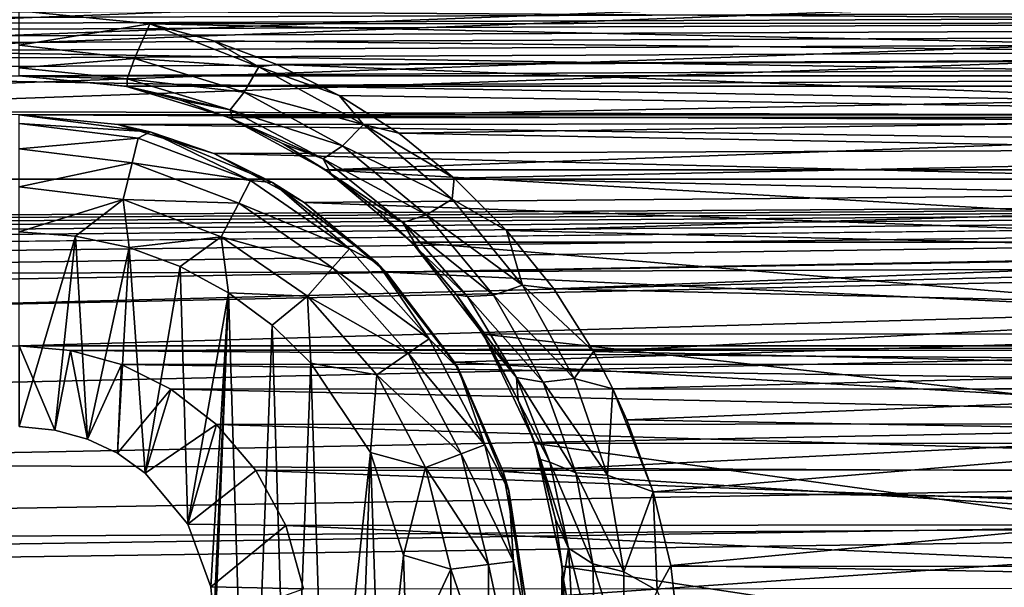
# Model space of a CAD drawing. Header units: metres. Extents: x -95 to 103, y -12 to 12.
# Tile 311 of 520: x -29.2 to -26.67, y -7.05 to -5.6. Entities that reach past the tile are written whole.
import ezdxf

# ---------------------------------------------------------------- set-up
doc = ezdxf.new("R2010")
doc.units = ezdxf.units.M
doc.layers.add('solid_P74500', color=7, linetype='CONTINUOUS')
doc.layers.add('solid_P74500_01', color=7, linetype='CONTINUOUS')

msp = doc.modelspace()

# ---------------------------------------------------------------- linework, layer by layer
at = {"layer": 'solid_P74500'}
for points in [[(92.5, -4.414677, 11.694401), (-94.018356, -3.847966, 11.892988), (-94.018356, -5.654152, 11.148119)], [(92.5, -6.166949, 10.871941), (92.5, -4.414677, 11.694401), (-94.018356, -5.654152, 11.148119)], [(-24.200001, -5.84, -7.994023), (-29.200001, -5.84, -7.994023), (-87, -4.775385, -8.672122)], [(-19.200001, -5.84, -7.994023), (-24.200001, -5.84, -7.994023), (-87, -4.775385, -8.672122)], [(-13, -4.775385, -8.672122), (-19.200001, -5.84, -7.994023), (-87, -4.775385, -8.672122)], [(-84.199997, -5.74, -9.965059), (92.5, -5.136834, -10.28863), (-92.5, -5.002689, -10.354709)], [(-11.7, -9.123637, 0.5), (-88, -5.05, 0.5), (-88, -9.123637, 0.5)], [(-11.7, -9.123637, 0.5), (-12.2, -5.05, 0.5), (-88, -5.05, 0.5)], [(-74.199997, -5.74, -9.965059), (92.5, -5.136834, -10.28863), (-79.199997, -5.74, -9.965059)], [(-69.199997, -5.74, -9.965059), (92.5, -5.136834, -10.28863), (-74.199997, -5.74, -9.965059)], [(-64.199997, -5.74, -9.965059), (92.5, -5.136834, -10.28863), (-69.199997, -5.74, -9.965059)], [(-59.200001, -5.74, -9.965059), (92.5, -5.136834, -10.28863), (-64.199997, -5.74, -9.965059)], [(-54.200001, -5.74, -9.965059), (92.5, -5.136834, -10.28863), (-59.200001, -5.74, -9.965059)], [(-49.200001, -5.74, -9.965059), (92.5, -5.136834, -10.28863), (-54.200001, -5.74, -9.965059)], [(-44.200001, -5.74, -9.965059), (92.5, -5.136834, -10.28863), (-49.200001, -5.74, -9.965059)], [(-39.200001, -5.74, -9.965059), (92.5, -5.136834, -10.28863), (-44.200001, -5.74, -9.965059)], [(-34.200001, -5.74, -9.965059), (92.5, -5.136834, -10.28863), (-39.200001, -5.74, -9.965059)], [(-29.200001, -5.74, -9.965059), (92.5, -5.136834, -10.28863), (-34.200001, -5.74, -9.965059)], [(-24.200001, -5.74, -9.965059), (92.5, -5.136834, -10.28863), (-29.200001, -5.74, -9.965059)], [(-19.663668, -5.295372, -1.8), (-19.442997, -5.406663, -1.8), (-85.675003, -7.792304, -1.8)], [(-24.196892, -5.444916, -1.8), (-19.663668, -5.295372, -1.8), (-85.675003, -7.792304, -1.8)], [(-24.663668, -5.295372, -1.8), (-24.442997, -5.406663, -1.8), (-85.675003, -7.792304, -1.8)], [(-29.196892, -5.444916, -1.8), (-24.663668, -5.295372, -1.8), (-85.675003, -7.792304, -1.8)], [(-19.189096, -5.401012, -6.820489), (-85.675003, -6.005424, -6.294348), (-14.325, -6.005326, -6.294441)], [(-24.189096, -5.401012, -6.820489), (-85.675003, -6.005424, -6.294348), (-19.189096, -5.401012, -6.820489)], [(-29.189096, -5.401012, -6.820489), (-85.675003, -6.005424, -6.294348), (-24.189096, -5.401012, -6.820489)], [(-34.189095, -5.401012, -6.820489), (-85.675003, -6.005424, -6.294348), (-29.189096, -5.401012, -6.820489)], [(-19.442997, -5.406663, -1.8), (-19.196892, -5.444916, -1.8), (-85.675003, -7.792304, -1.8)], [(-24.442997, -5.406663, -1.8), (-24.196892, -5.444916, -1.8), (-85.675003, -7.792304, -1.8)], [(-29.442997, -5.406663, -1.8), (-29.196892, -5.444916, -1.8), (-85.675003, -7.792304, -1.8)], [(-16.783161, -6, -1.8), (-85.675003, -7.792304, -1.8), (-19.196892, -5.444916, -1.8)], [(-24.514137, -5.603314, -11.173759), (-28.864496, -5.606676, -11.172071), (-29.199997, -5.573798, -11.188511)], [(-24.199997, -5.573798, -11.188511), (-24.514137, -5.603314, -11.173759), (-29.199997, -5.573798, -11.188511)], [(-28.864496, -5.606676, -11.172071), (-29.199995, -5.661478, -11.122382), (-29.199997, -5.573798, -11.188511)], [(-24.514137, -5.603314, -11.173759), (-24.816408, -5.692052, -11.128816), (-28.864496, -5.606676, -11.172071)], [(-28.903913, -5.695485, -11.101771), (-29.199995, -5.661478, -11.122382), (-28.864496, -5.606676, -11.172071)], [(-28.903913, -5.695485, -11.101771), (-28.864496, -5.606676, -11.172071), (-28.585129, -5.717411, -11.114475)], [(-24.816408, -5.692052, -11.128816), (-28.701214, -5.650166, -11.15014), (-28.864496, -5.606676, -11.172071)], [(-28.585129, -5.717411, -11.114475), (-28.864496, -5.606676, -11.172071), (-28.701214, -5.650166, -11.15014)], [(92.5, -6.166949, 10.871941), (-94.018356, -5.654152, 11.148119), (-94.018356, -7.322209, 10.130905)], [(-24.816408, -5.692052, -11.128816), (-28.539328, -5.71143, -11.118884), (-28.701214, -5.650166, -11.15014)], [(-28.585129, -5.717411, -11.114475), (-28.701214, -5.650166, -11.15014), (-28.539328, -5.71143, -11.118884)], [(-28.903913, -5.695485, -11.101771), (-29.199995, -5.71956, -11.028953), (-29.199995, -5.661478, -11.122382)], [(-28.903913, -5.695485, -11.101771), (-28.922611, -5.747606, -11.011405), (-29.199995, -5.71956, -11.028953)], [(-28.903913, -5.695485, -11.101771), (-28.623159, -5.782582, -11.054121), (-28.922611, -5.747606, -11.011405)], [(-28.903913, -5.695485, -11.101771), (-28.585129, -5.717411, -11.114475), (-28.623159, -5.782582, -11.054121)], [(-24.816408, -5.692052, -11.128816), (-25.105486, -5.840914, -11.051413), (-28.539328, -5.71143, -11.118884)], [(-28.922611, -5.747606, -11.011405), (-29.200001, -5.74, -10.920001), (-29.199995, -5.71956, -11.028953)], [(-28.623159, -5.782582, -11.054121), (-28.585129, -5.717411, -11.114475), (-28.316753, -5.865505, -11.035971)], [(-28.585129, -5.717411, -11.114475), (-28.539328, -5.71143, -11.118884), (-28.378914, -5.79032, -11.078005)], [(-28.316753, -5.865505, -11.035971), (-28.585129, -5.717411, -11.114475), (-28.378914, -5.79032, -11.078005)], [(-25.105486, -5.840914, -11.051413), (-28.378914, -5.79032, -11.078005), (-28.539328, -5.71143, -11.118884)], [(-24.200001, -5.74, -9.965059), (-29.200001, -5.74, -9.965059), (-28.926874, -5.766916, -9.949507)], [(-28.92271, -5.767735, -10.903591), (-28.926874, -5.766916, -9.949507), (-29.200001, -5.74, -9.965059)], [(-28.92271, -5.767735, -10.903591), (-29.200001, -5.74, -9.965059), (-29.200001, -5.74, -10.920001)], [(-28.922611, -5.747606, -11.011405), (-28.92271, -5.767735, -10.903591), (-29.200001, -5.74, -10.920001)], [(-24.473289, -5.766949, -9.949488), (-24.200001, -5.74, -9.965059), (-28.926874, -5.766916, -9.949507)], [(-28.922611, -5.747606, -11.011405), (-28.658926, -5.827269, -10.964929), (-28.92271, -5.767735, -10.903591)], [(-28.623159, -5.782582, -11.054121), (-28.658926, -5.827269, -10.964929), (-28.922611, -5.747606, -11.011405)], [(-24.473289, -5.766949, -9.949488), (-28.926874, -5.766916, -9.949507), (-28.66201, -5.847512, -9.902353)], [(-28.785692, -5.802709, -10.881786), (-28.66201, -5.847512, -9.902353), (-28.926874, -5.766916, -9.949507)], [(-28.785692, -5.802709, -10.881786), (-28.926874, -5.766916, -9.949507), (-28.92271, -5.767735, -10.903591)], [(-28.658926, -5.827269, -10.964929), (-28.785692, -5.802709, -10.881786), (-28.92271, -5.767735, -10.903591)], [(-24.738071, -5.847542, -9.902336), (-24.473289, -5.766949, -9.949488), (-28.66201, -5.847512, -9.902353)], [(-28.651875, -5.851762, -10.851192), (-28.66201, -5.847512, -9.902353), (-28.785692, -5.802709, -10.881786)], [(-28.658926, -5.827269, -10.964929), (-28.651875, -5.851762, -10.851192), (-28.785692, -5.802709, -10.881786)], [(-28.623159, -5.782582, -11.054121), (-28.370497, -5.919839, -10.976844), (-28.658926, -5.827269, -10.964929)], [(-28.623159, -5.782582, -11.054121), (-28.316753, -5.865505, -11.035971), (-28.370497, -5.919839, -10.976844)], [(-25.105486, -5.840914, -11.051413), (-28.226004, -5.88714, -11.026857), (-28.378914, -5.79032, -11.078005)], [(-28.316753, -5.865505, -11.035971), (-28.378914, -5.79032, -11.078005), (-28.226004, -5.88714, -11.026857)], [(-28.658926, -5.827269, -10.964929), (-28.420393, -5.953114, -10.889465), (-28.651875, -5.851762, -10.851192)], [(-28.370497, -5.919839, -10.976844), (-28.420393, -5.953114, -10.889465), (-28.658926, -5.827269, -10.964929)], [(-24.435095, -5.861434, -7.978317), (-28.947199, -5.864826, -7.975827), (-29.200001, -5.84, -7.994023)], [(-29.200001, -5.84, -11.5), (-29.200001, -5.84, -7.994023), (-28.947199, -5.864826, -7.975827)], [(-24.200001, -5.84, -7.994023), (-24.435095, -5.861434, -7.978317), (-29.200001, -5.84, -7.994023)], [(-29.200001, -5.84, -11.5), (-28.947199, -5.864826, -7.975827), (-28.863535, -5.884296, -11.5)], [(-29.200001, -5.84, -11.5), (-28.863535, -5.884296, -11.5), (-29.200001, -5.862746, -11.614588)], [(-24.738071, -5.847542, -9.902336), (-28.66201, -5.847512, -9.902353), (-28.414034, -5.981413, -9.822051)], [(-28.522755, -5.914709, -10.811796), (-28.414034, -5.981413, -9.822051), (-28.66201, -5.847512, -9.902353)], [(-28.522755, -5.914709, -10.811796), (-28.66201, -5.847512, -9.902353), (-28.651875, -5.851762, -10.851192)], [(-28.420393, -5.953114, -10.889465), (-28.522755, -5.914709, -10.811796), (-28.651875, -5.851762, -10.851192)], [(-24.985565, -5.981127, -9.822226), (-24.738071, -5.847542, -9.902336), (-28.414034, -5.981413, -9.822051)], [(-25.105486, -5.840914, -11.051413), (-25.243637, -5.943061, -10.996819), (-28.226004, -5.88714, -11.026857)], [(-29.200001, -5.862746, -11.614588), (-28.894333, -5.899861, -11.614588), (-29.200001, -5.927784, -11.712049)], [(-28.863535, -5.884296, -11.5), (-28.894333, -5.899861, -11.614588), (-29.200001, -5.862746, -11.614588)], [(-24.435095, -5.861434, -7.978317), (-24.664701, -5.925894, -7.930546), (-28.947199, -5.864826, -7.975827)], [(-24.664701, -5.925894, -7.930546), (-28.701002, -5.939587, -7.92031), (-28.947199, -5.864826, -7.975827)], [(-28.863535, -5.884296, -11.5), (-28.947199, -5.864826, -7.975827), (-28.701002, -5.939587, -7.92031)], [(-28.370497, -5.919839, -10.976844), (-28.316753, -5.865505, -11.035971), (-28.089592, -6.056173, -10.930421)], [(-28.316753, -5.865505, -11.035971), (-28.226004, -5.88714, -11.026857), (-28.084297, -6.002651, -10.964405)], [(-28.089592, -6.056173, -10.930421), (-28.316753, -5.865505, -11.035971), (-28.084297, -6.002651, -10.964405)], [(-28.894333, -5.899861, -11.614588), (-28.909899, -5.963009, -11.712049), (-29.200001, -5.927784, -11.712049)], [(-28.894333, -5.899861, -11.614588), (-28.60643, -6.009048, -11.614588), (-28.909899, -5.963009, -11.712049)], [(-28.863535, -5.884296, -11.5), (-28.60643, -6.009048, -11.614588), (-28.894333, -5.899861, -11.614588)], [(-28.863535, -5.884296, -11.5), (-28.701002, -5.939587, -7.92031), (-28.549999, -6.014167, -11.5)], [(-28.863535, -5.884296, -11.5), (-28.549999, -6.014167, -11.5), (-28.60643, -6.009048, -11.614588)], [(-25.243637, -5.943061, -10.996819), (-28.084297, -6.002651, -10.964405), (-28.226004, -5.88714, -11.026857)], [(-29.200001, -5.927784, -11.712049), (-28.909899, -5.963009, -11.712049), (-29.200001, -6.025195, -11.777164)], [(-24.664701, -5.925894, -7.930546), (-24.883406, -6.034126, -7.848543), (-28.701002, -5.939587, -7.92031)], [(-28.399359, -5.991534, -10.762543), (-28.414034, -5.981413, -9.822051), (-28.522755, -5.914709, -10.811796)], [(-28.420393, -5.953114, -10.889465), (-28.399359, -5.991534, -10.762543), (-28.522755, -5.914709, -10.811796)], [(-28.370497, -5.919839, -10.976844), (-28.155634, -6.096903, -10.872837), (-28.420393, -5.953114, -10.889465)], [(-28.370497, -5.919839, -10.976844), (-28.089592, -6.056173, -10.930421), (-28.155634, -6.096903, -10.872837)], [(-24.883406, -6.034126, -7.848543), (-28.46858, -6.065158, -7.824567), (-28.701002, -5.939587, -7.92031)], [(-28.549999, -6.014167, -11.5), (-28.701002, -5.939587, -7.92031), (-28.46858, -6.065158, -7.824567)], [(-28.420393, -5.953114, -10.889465), (-28.21582, -6.116067, -10.787738), (-28.399359, -5.991534, -10.762543)], [(-28.155634, -6.096903, -10.872837), (-28.21582, -6.116067, -10.787738), (-28.420393, -5.953114, -10.889465)], [(-25.243637, -5.943061, -10.996819), (-25.378168, -6.062914, -10.931197), (-28.084297, -6.002651, -10.964405)], [(-28.909899, -5.963009, -11.712049), (-28.93321, -6.057589, -11.777164), (-29.200001, -6.025195, -11.777164)], [(-28.909899, -5.963009, -11.712049), (-28.636656, -6.066637, -11.712049), (-28.93321, -6.057589, -11.777164)], [(-28.60643, -6.009048, -11.614588), (-28.636656, -6.066637, -11.712049), (-28.909899, -5.963009, -11.712049)], [(-25.206562, -6.16685, -9.706697), (-24.985565, -5.981127, -9.822226), (-28.414034, -5.981413, -9.822051)], [(-25.206562, -6.16685, -9.706697), (-28.414034, -5.981413, -9.822051), (-28.193022, -6.167262, -9.706435)], [(-28.283047, -6.082078, -10.702792), (-28.193022, -6.167262, -9.706435), (-28.414034, -5.981413, -9.822051)], [(-28.283047, -6.082078, -10.702792), (-28.414034, -5.981413, -9.822051), (-28.399359, -5.991534, -10.762543)], [(-16.74332, -6.246104, -1.8), (-85.675003, -7.792304, -1.8), (-16.783161, -6, -1.8)], [(-85.675003, -6.005424, -6.294348), (-84.199997, -6.432491, -5.857735), (-14.325, -6.005326, -6.294441)], [(-79.199997, -6.432491, -5.857735), (-14.325, -6.005326, -6.294441), (-84.199997, -6.432491, -5.857735)], [(-79.199997, -6.432491, -5.857735), (-74.199997, -6.432491, -5.857735), (-14.325, -6.005326, -6.294441)], [(-74.199997, -6.432491, -5.857735), (-69.199997, -6.432491, -5.857735), (-14.325, -6.005326, -6.294441)], [(-69.199997, -6.432491, -5.857735), (-64.199997, -6.432491, -5.857735), (-14.325, -6.005326, -6.294441)], [(-64.199997, -6.432491, -5.857735), (-59.200001, -6.432491, -5.857735), (-14.325, -6.005326, -6.294441)], [(-59.200001, -6.432491, -5.857735), (-54.200001, -6.432491, -5.857735), (-14.325, -6.005326, -6.294441)], [(-54.200001, -6.432491, -5.857735), (-49.200001, -6.432491, -5.857735), (-14.325, -6.005326, -6.294441)], [(-49.200001, -6.432491, -5.857735), (-44.200001, -6.432491, -5.857735), (-14.325, -6.005326, -6.294441)], [(-44.200001, -6.432491, -5.857735), (-39.200001, -6.432491, -5.857735), (-14.325, -6.005326, -6.294441)], [(-39.200001, -6.432491, -5.857735), (-34.200001, -6.432491, -5.857735), (-14.325, -6.005326, -6.294441)], [(-34.200001, -6.432491, -5.857735), (-29.200001, -6.432491, -5.857735), (-14.325, -6.005326, -6.294441)], [(-29.200001, -6.432491, -5.857735), (-24.200001, -6.432491, -5.857735), (-14.325, -6.005326, -6.294441)], [(-28.21582, -6.116067, -10.787738), (-28.283047, -6.082078, -10.702792), (-28.399359, -5.991534, -10.762543)], [(-28.089592, -6.056173, -10.930421), (-28.084297, -6.002651, -10.964405), (-27.950081, -6.137189, -10.889669)], [(-25.378168, -6.062914, -10.931197), (-27.950081, -6.137189, -10.889669), (-28.084297, -6.002651, -10.964405)], [(-29.200001, -6.025195, -11.777164), (-28.93321, -6.057589, -11.777164), (-29.200001, -6.14, -11.8)], [(-28.60643, -6.009048, -11.614588), (-28.353024, -6.183962, -11.614588), (-28.636656, -6.066637, -11.712049)], [(-28.549999, -6.014167, -11.5), (-28.353024, -6.183962, -11.614588), (-28.60643, -6.009048, -11.614588)], [(-28.549999, -6.014167, -11.5), (-28.46858, -6.065158, -7.824567), (-28.280762, -6.220761, -11.5)], [(-28.549999, -6.014167, -11.5), (-28.280762, -6.220761, -11.5), (-28.353024, -6.183962, -11.614588)], [(-24.883406, -6.034126, -7.848543), (-25.08445, -6.187242, -7.728405), (-28.46858, -6.065158, -7.824567)], [(-28.93321, -6.057589, -11.777164), (-29.054956, -6.15136, -11.8), (-29.200001, -6.14, -11.8)], [(-28.93321, -6.057589, -11.777164), (-28.917509, -6.180984, -11.8), (-29.054956, -6.15136, -11.8)], [(-28.93321, -6.057589, -11.777164), (-28.681925, -6.152889, -11.777164), (-28.917509, -6.180984, -11.8)], [(-28.636656, -6.066637, -11.712049), (-28.681925, -6.152889, -11.777164), (-28.93321, -6.057589, -11.777164)], [(-28.155634, -6.096903, -10.872837), (-28.089592, -6.056173, -10.930421), (-27.90896, -6.277187, -10.801559)], [(-27.90896, -6.277187, -10.801559), (-28.089592, -6.056173, -10.930421), (-27.950081, -6.137189, -10.889669)], [(-28.636656, -6.066637, -11.712049), (-28.396152, -6.232644, -11.712049), (-28.681925, -6.152889, -11.777164)], [(-28.353024, -6.183962, -11.614588), (-28.396152, -6.232644, -11.712049), (-28.636656, -6.066637, -11.712049)], [(-25.08445, -6.187242, -7.728405), (-28.258484, -6.243501, -7.683014), (-28.46858, -6.065158, -7.824567)], [(-28.280762, -6.220761, -11.5), (-28.46858, -6.065158, -7.824567), (-28.258484, -6.243501, -7.683014)], [(-28.175785, -6.185545, -10.633195), (-28.193022, -6.167262, -9.706435), (-28.283047, -6.082078, -10.702792)], [(-28.21582, -6.116067, -10.787738), (-28.175785, -6.185545, -10.633195), (-28.283047, -6.082078, -10.702792)], [(-25.378168, -6.062914, -10.931197), (-25.500767, -6.195693, -10.85649), (-27.950081, -6.137189, -10.889669)], [(-28.155634, -6.096903, -10.872837), (-27.983566, -6.302666, -10.745689), (-28.21582, -6.116067, -10.787738)], [(-28.155634, -6.096903, -10.872837), (-27.90896, -6.277187, -10.801559), (-27.983566, -6.302666, -10.745689)], [(-28.21582, -6.116067, -10.787738), (-28.049911, -6.306338, -10.663122), (-28.175785, -6.185545, -10.633195)], [(-27.983566, -6.302666, -10.745689), (-28.049911, -6.306338, -10.663122), (-28.21582, -6.116067, -10.787738)], [(-29.200001, -6.14, -11.8), (-29.054956, -6.15136, -11.8), (-29.200001, -6.64, -11.8)], [(-29.054956, -6.15136, -11.8), (-29.108688, -6.649474, -11.8), (-29.200001, -6.64, -11.8)], [(-29.054956, -6.15136, -11.8), (-29.024685, -6.672145, -11.8), (-29.108688, -6.649474, -11.8)], [(-29.054956, -6.15136, -11.8), (-28.917509, -6.180984, -11.8), (-29.024685, -6.672145, -11.8)], [(-28.681925, -6.152889, -11.777164), (-28.787128, -6.229263, -11.8), (-28.917509, -6.180984, -11.8)], [(-28.681925, -6.152889, -11.777164), (-28.663015, -6.296785, -11.8), (-28.787128, -6.229263, -11.8)], [(-28.681925, -6.152889, -11.777164), (-28.460747, -6.305556, -11.777164), (-28.663015, -6.296785, -11.8)], [(-28.396152, -6.232644, -11.712049), (-28.460747, -6.305556, -11.777164), (-28.681925, -6.152889, -11.777164)], [(-25.500767, -6.195693, -10.85649), (-27.829069, -6.286698, -10.804047), (-27.950081, -6.137189, -10.889669)], [(-27.90896, -6.277187, -10.801559), (-27.950081, -6.137189, -10.889669), (-27.829069, -6.286698, -10.804047)], [(92.5, -7.774915, 9.787399), (92.5, -6.166949, 10.871941), (-94.018356, -7.322209, 10.130905)], [(-28.917509, -6.180984, -11.8), (-28.947666, -6.70834, -11.8), (-29.024685, -6.672145, -11.8)], [(-28.917509, -6.180984, -11.8), (-28.876675, -6.759008, -11.8), (-28.947666, -6.70834, -11.8)], [(-28.917509, -6.180984, -11.8), (-28.787128, -6.229263, -11.8), (-28.876675, -6.759008, -11.8)], [(-28.353024, -6.183962, -11.614588), (-28.14884, -6.414437, -11.614588), (-28.396152, -6.232644, -11.712049)], [(-28.280762, -6.220761, -11.5), (-28.14884, -6.414437, -11.614588), (-28.353024, -6.183962, -11.614588)], [(-25.389727, -6.402062, -9.553198), (-25.206562, -6.16685, -9.706697), (-28.193022, -6.167262, -9.706435)], [(-25.389727, -6.402062, -9.553198), (-28.193022, -6.167262, -9.706435), (-28.009584, -6.403174, -9.552453)], [(-28.078697, -6.301739, -10.552737), (-28.009584, -6.403174, -9.552453), (-28.193022, -6.167262, -9.706435)], [(-28.078697, -6.301739, -10.552737), (-28.193022, -6.167262, -9.706435), (-28.175785, -6.185545, -10.633195)], [(-28.049911, -6.306338, -10.663122), (-28.078697, -6.301739, -10.552737), (-28.175785, -6.185545, -10.633195)], [(-25.08445, -6.187242, -7.728405), (-25.259089, -6.386121, -7.564914), (-28.258484, -6.243501, -7.683014)], [(-25.500767, -6.195693, -10.85649), (-25.606441, -6.338104, -10.773971), (-27.829069, -6.286698, -10.804047)], [(-28.787128, -6.229263, -11.8), (-28.767344, -6.88986, -11.8), (-28.876675, -6.759008, -11.8)], [(-28.787128, -6.229263, -11.8), (-28.663015, -6.296785, -11.8), (-28.767344, -6.88986, -11.8)], [(-28.396152, -6.232644, -11.712049), (-28.202366, -6.451383, -11.712049), (-28.460747, -6.305556, -11.777164)], [(-28.14884, -6.414437, -11.614588), (-28.202366, -6.451383, -11.712049), (-28.396152, -6.232644, -11.712049)], [(-28.280762, -6.220761, -11.5), (-28.258484, -6.243501, -7.683014), (-28.083481, -6.474352, -7.489511)], [(-28.280762, -6.220761, -11.5), (-28.083481, -6.474352, -7.489511), (-28.074167, -6.49, -11.5)], [(-28.280762, -6.220761, -11.5), (-28.074167, -6.49, -11.5), (-28.14884, -6.414437, -11.614588)], [(-16.74332, -6.246104, -1.8), (-16.630293, -6.464035, -1.8), (-85.675003, -7.792304, -1.8)], [(-25.259089, -6.386121, -7.564914), (-28.083481, -6.474352, -7.489511), (-28.258484, -6.243501, -7.683014)], [(-27.983566, -6.302666, -10.745689), (-27.90896, -6.277187, -10.801559), (-27.776703, -6.516346, -10.65348)], [(-27.90896, -6.277187, -10.801559), (-27.829069, -6.286698, -10.804047), (-27.727142, -6.447677, -10.708756)], [(-27.776703, -6.516346, -10.65348), (-27.90896, -6.277187, -10.801559), (-27.727142, -6.447677, -10.708756)], [(-28.663015, -6.296785, -11.8), (-28.708231, -7.050595, -11.8), (-28.767344, -6.88986, -11.8)], [(-28.663015, -6.296785, -11.8), (-28.731501, -8.022584, -11.8), (-28.70072, -7.137952, -11.8)], [(-28.663015, -6.296785, -11.8), (-28.611973, -7.948541, -11.8), (-28.731501, -8.022584, -11.8)], [(-28.663015, -6.296785, -11.8), (-28.70072, -7.137952, -11.8), (-28.708231, -7.050595, -11.8)], [(-28.663015, -6.296785, -11.8), (-28.550756, -6.379436, -11.8), (-28.611973, -7.948541, -11.8)], [(-28.460747, -6.305556, -11.777164), (-28.550756, -6.379436, -11.8), (-28.663015, -6.296785, -11.8)], [(-28.460747, -6.305556, -11.777164), (-28.451893, -6.47681, -11.8), (-28.550756, -6.379436, -11.8)], [(-28.460747, -6.305556, -11.777164), (-28.282534, -6.506719, -11.777164), (-28.451893, -6.47681, -11.8)], [(-28.202366, -6.451383, -11.712049), (-28.282534, -6.506719, -11.777164), (-28.460747, -6.305556, -11.777164)], [(-27.992939, -6.430773, -10.459958), (-28.009584, -6.403174, -9.552453), (-28.078697, -6.301739, -10.552737)], [(-27.924631, -6.514085, -10.519335), (-27.992939, -6.430773, -10.459958), (-28.078697, -6.301739, -10.552737)], [(-28.049911, -6.306338, -10.663122), (-27.924631, -6.514085, -10.519335), (-28.078697, -6.301739, -10.552737)], [(-27.983566, -6.302666, -10.745689), (-27.856155, -6.526017, -10.599341), (-28.049911, -6.306338, -10.663122)], [(-27.856155, -6.526017, -10.599341), (-27.924631, -6.514085, -10.519335), (-28.049911, -6.306338, -10.663122)], [(-27.983566, -6.302666, -10.745689), (-27.776703, -6.516346, -10.65348), (-27.856155, -6.526017, -10.599341)], [(-25.606441, -6.338104, -10.773971), (-27.727142, -6.447677, -10.708756), (-27.829069, -6.286698, -10.804047)], [(-25.606441, -6.338104, -10.773971), (-25.698641, -6.49157, -10.682205), (-27.727142, -6.447677, -10.708756)], [(-28.550756, -6.379436, -11.8), (-28.505365, -7.859296, -11.8), (-28.611973, -7.948541, -11.8)], [(-28.550756, -6.379436, -11.8), (-28.451893, -6.47681, -11.8), (-28.505365, -7.859296, -11.8)], [(-25.259089, -6.386121, -7.564914), (-25.395369, -6.629025, -7.352972), (-28.083481, -6.474352, -7.489511)], [(-25.522873, -6.682053, -9.359496), (-25.389727, -6.402062, -9.553198), (-28.009584, -6.403174, -9.552453)], [(-25.522873, -6.682053, -9.359496), (-28.009584, -6.403174, -9.552453), (-27.876772, -6.683096, -9.358751)], [(-27.919943, -6.57303, -10.353322), (-27.876772, -6.683096, -9.358751), (-28.009584, -6.403174, -9.552453)], [(-27.919943, -6.57303, -10.353322), (-28.009584, -6.403174, -9.552453), (-27.992939, -6.430773, -10.459958)], [(-29.200001, -6.432491, -5.857735), (-29.068571, -6.444363, -5.844672), (-24.200001, -6.432491, -5.857735)], [(-29.108688, -6.649474, -11.8), (-29.068571, -6.444363, -5.844672), (-29.200001, -6.432491, -5.857735)], [(-29.200001, -6.64, -11.8), (-29.108688, -6.649474, -11.8), (-29.200001, -6.432491, -5.857735)], [(-29.068571, -6.444363, -5.844672), (-24.329937, -6.444089, -5.844973), (-24.200001, -6.432491, -5.857735)], [(-28.14884, -6.414437, -11.614588), (-28.005747, -6.687079, -11.614588), (-28.202366, -6.451383, -11.712049)], [(-28.074167, -6.49, -11.5), (-28.005747, -6.687079, -11.614588), (-28.14884, -6.414437, -11.614588)], [(-27.924631, -6.514085, -10.519335), (-27.919943, -6.57303, -10.353322), (-27.992939, -6.430773, -10.459958)], [(-29.108688, -6.649474, -11.8), (-29.024685, -6.672145, -11.8), (-29.068571, -6.444363, -5.844672)], [(-29.068571, -6.444363, -5.844672), (-24.459299, -6.47981, -5.805347), (-24.329937, -6.444089, -5.844973)], [(-29.068571, -6.444363, -5.844672), (-28.937803, -6.480899, -5.804132), (-24.459299, -6.47981, -5.805347)], [(-29.024685, -6.672145, -11.8), (-28.937803, -6.480899, -5.804132), (-29.068571, -6.444363, -5.844672)], [(-28.202366, -6.451383, -11.712049), (-28.066559, -6.710143, -11.712049), (-28.282534, -6.506719, -11.777164)], [(-28.005747, -6.687079, -11.614588), (-28.066559, -6.710143, -11.712049), (-28.202366, -6.451383, -11.712049)], [(-27.776703, -6.516346, -10.65348), (-27.727142, -6.447677, -10.708756), (-27.677683, -6.543035, -10.650761)], [(-25.698641, -6.49157, -10.682205), (-27.677683, -6.543035, -10.650761), (-27.727142, -6.447677, -10.708756)], [(-16.630293, -6.464035, -1.8), (-16.456795, -6.635807, -1.8), (-85.675003, -7.792304, -1.8)], [(-29.024685, -6.672145, -11.8), (-28.947666, -6.70834, -11.8), (-28.937803, -6.480899, -5.804132)], [(-28.947666, -6.70834, -11.8), (-28.811049, -6.543865, -5.733047), (-28.937803, -6.480899, -5.804132)], [(-28.937803, -6.480899, -5.804132), (-24.585861, -6.541955, -5.735227), (-24.459299, -6.47981, -5.805347)], [(-28.937803, -6.480899, -5.804132), (-28.811049, -6.543865, -5.733047), (-24.585861, -6.541955, -5.735227)], [(-28.451893, -6.47681, -11.8), (-28.411119, -7.75403, -11.8), (-28.505365, -7.859296, -11.8)], [(-28.451893, -6.47681, -11.8), (-28.298901, -6.706655, -11.8), (-28.411119, -7.75403, -11.8)], [(-28.282534, -6.506719, -11.777164), (-28.298901, -6.706655, -11.8), (-28.451893, -6.47681, -11.8)], [(-25.395369, -6.629025, -7.352972), (-27.958427, -6.754923, -7.237473), (-28.083481, -6.474352, -7.489511)], [(-28.074167, -6.49, -11.5), (-28.083481, -6.474352, -7.489511), (-27.958427, -6.754923, -7.237473)], [(-28.282534, -6.506719, -11.777164), (-28.157639, -6.744685, -11.777164), (-28.298901, -6.706655, -11.8)], [(-28.066559, -6.710143, -11.712049), (-28.157639, -6.744685, -11.777164), (-28.282534, -6.506719, -11.777164)], [(-28.074167, -6.49, -11.5), (-27.958427, -6.754923, -7.237473), (-27.944296, -6.803535, -11.5)], [(-28.074167, -6.49, -11.5), (-27.944296, -6.803535, -11.5), (-28.005747, -6.687079, -11.614588)], [(-25.698641, -6.49157, -10.682205), (-25.725428, -6.544155, -10.650072), (-27.677683, -6.543035, -10.650761)], [(-27.924631, -6.514085, -10.519335), (-27.839176, -6.7314, -10.35996), (-27.919943, -6.57303, -10.353322)], [(-27.772133, -6.758152, -10.437559), (-27.839176, -6.7314, -10.35996), (-27.924631, -6.514085, -10.519335)], [(-27.856155, -6.526017, -10.599341), (-27.772133, -6.758152, -10.437559), (-27.924631, -6.514085, -10.519335)], [(-27.856155, -6.526017, -10.599341), (-27.776703, -6.516346, -10.65348), (-27.691231, -6.76405, -10.490068)], [(-27.856155, -6.526017, -10.599341), (-27.691231, -6.76405, -10.490068), (-27.772133, -6.758152, -10.437559)], [(-27.691231, -6.76405, -10.490068), (-27.776703, -6.516346, -10.65348), (-27.677683, -6.543035, -10.650761)], [(-28.947666, -6.70834, -11.8), (-28.876675, -6.759008, -11.8), (-28.811049, -6.543865, -5.733047)], [(-28.876675, -6.759008, -11.8), (-28.69346, -6.634699, -5.627678), (-28.811049, -6.543865, -5.733047)], [(-28.811049, -6.543865, -5.733047), (-24.70384, -6.632159, -5.630672), (-24.585861, -6.541955, -5.735227)], [(-28.811049, -6.543865, -5.733047), (-28.69346, -6.634699, -5.627678), (-24.70384, -6.632159, -5.630672)], [(-27.691231, -6.76405, -10.490068), (-27.677683, -6.543035, -10.650761), (-27.573818, -6.807538, -10.483674)], [(-25.725428, -6.544155, -10.650072), (-27.641397, -6.622833, -10.601325), (-27.677683, -6.543035, -10.650761)], [(-27.573818, -6.807538, -10.483674), (-27.677683, -6.543035, -10.650761), (-27.641397, -6.622833, -10.601325)], [(-25.725428, -6.544155, -10.650072), (-25.774664, -6.656097, -10.580471), (-27.641397, -6.622833, -10.601325)], [(-27.863239, -6.723983, -10.236823), (-27.876772, -6.683096, -9.358751), (-27.919943, -6.57303, -10.353322)], [(-27.839176, -6.7314, -10.35996), (-27.863239, -6.723983, -10.236823), (-27.919943, -6.57303, -10.353322)], [(-16.456795, -6.635807, -1.8), (-16.239395, -6.74545, -1.8), (-85.675003, -7.792304, -1.8)], [(-28.876675, -6.759008, -11.8), (-28.767344, -6.88986, -11.8), (-28.69346, -6.634699, -5.627678)], [(-28.767344, -6.88986, -11.8), (-28.592699, -6.752329, -5.485987), (-28.69346, -6.634699, -5.627678)], [(-28.69346, -6.634699, -5.627678), (-24.805378, -6.74956, -5.489393), (-24.70384, -6.632159, -5.630672)], [(-28.69346, -6.634699, -5.627678), (-28.592699, -6.752329, -5.485987), (-24.805378, -6.74956, -5.489393)], [(-25.395369, -6.629025, -7.352972), (-25.479868, -6.912105, -7.087511), (-27.958427, -6.754923, -7.237473)], [(-25.774664, -6.656097, -10.580471), (-27.573818, -6.807538, -10.483674), (-27.641397, -6.622833, -10.601325)], [(-25.774664, -6.656097, -10.580471), (-25.832493, -6.833746, -10.466609), (-27.573818, -6.807538, -10.483674)], [(-28.005747, -6.687079, -11.614588), (-27.932058, -6.986044, -11.614588), (-28.066559, -6.710143, -11.712049)], [(-27.944296, -6.803535, -11.5), (-27.932058, -6.986044, -11.614588), (-28.005747, -6.687079, -11.614588)], [(-25.592617, -6.99762, -9.125969), (-25.522873, -6.682053, -9.359496), (-27.876772, -6.683096, -9.358751)], [(-25.592617, -6.99762, -9.125969), (-27.876772, -6.683096, -9.358751), (-27.807261, -6.998838, -9.125035)], [(-27.824823, -6.877528, -10.115145), (-27.807261, -6.998838, -9.125035), (-27.876772, -6.683096, -9.358751)], [(-27.824823, -6.877528, -10.115145), (-27.876772, -6.683096, -9.358751), (-27.863239, -6.723983, -10.236823)], [(-28.298901, -6.706655, -11.8), (-28.33312, -7.638491, -11.8), (-28.411119, -7.75403, -11.8)], [(-28.298901, -6.706655, -11.8), (-28.272678, -7.51358, -11.8), (-28.33312, -7.638491, -11.8)], [(-28.298901, -6.706655, -11.8), (-28.214642, -6.969674, -11.8), (-28.272678, -7.51358, -11.8)], [(-28.157639, -6.744685, -11.777164), (-28.214642, -6.969674, -11.8), (-28.298901, -6.706655, -11.8)], [(-28.066559, -6.710143, -11.712049), (-27.996624, -6.993884, -11.712049), (-28.157639, -6.744685, -11.777164)], [(-27.932058, -6.986044, -11.614588), (-27.996624, -6.993884, -11.712049), (-28.066559, -6.710143, -11.712049)], [(-27.791502, -6.951386, -10.188494), (-27.824823, -6.877528, -10.115145), (-27.863239, -6.723983, -10.236823)], [(-27.839176, -6.7314, -10.35996), (-27.791502, -6.951386, -10.188494), (-27.863239, -6.723983, -10.236823)], [(-27.728838, -6.991468, -10.263994), (-27.791502, -6.951386, -10.188494), (-27.839176, -6.7314, -10.35996)], [(-27.772133, -6.758152, -10.437559), (-27.728838, -6.991468, -10.263994), (-27.839176, -6.7314, -10.35996)], [(-16.239395, -6.74545, -1.8), (-15.996938, -6.783135, -1.8), (-85.675003, -7.792304, -1.8)], [(-28.767344, -6.88986, -11.8), (-28.516211, -6.893729, -5.307212), (-28.592699, -6.752329, -5.485987)], [(-28.592699, -6.752329, -5.485987), (-24.88271, -6.891102, -5.310623), (-24.805378, -6.74956, -5.489393)], [(-28.592699, -6.752329, -5.485987), (-28.516211, -6.893729, -5.307212), (-24.88271, -6.891102, -5.310623)], [(-28.157639, -6.744685, -11.777164), (-28.093323, -7.005625, -11.777164), (-28.214642, -6.969674, -11.8)], [(-27.996624, -6.993884, -11.712049), (-28.093323, -7.005625, -11.777164), (-28.157639, -6.744685, -11.777164)], [(-25.479868, -6.912105, -7.087511), (-27.901663, -7.079847, -6.919954), (-27.958427, -6.754923, -7.237473)], [(-27.944296, -6.803535, -11.5), (-27.958427, -6.754923, -7.237473), (-27.901663, -7.079847, -6.919954)], [(-27.772133, -6.758152, -10.437559), (-27.691231, -6.76405, -10.490068), (-27.649437, -7.01205, -10.315083)], [(-27.772133, -6.758152, -10.437559), (-27.649437, -7.01205, -10.315083), (-27.728838, -6.991468, -10.263994)], [(-27.649437, -7.01205, -10.315083), (-27.691231, -6.76405, -10.490068), (-27.573818, -6.807538, -10.483674)], [(-15.996938, -6.783135, -1.8), (-14.325, -7.792304, -1.8), (-85.675003, -7.792304, -1.8)], [(-27.944296, -6.803535, -11.5), (-27.901663, -7.079847, -6.919954), (-27.9, -7.14, -11.5)], [(-27.944296, -6.803535, -11.5), (-27.9, -7.14, -11.5), (-27.932058, -6.986044, -11.614588)], [(-27.649437, -7.01205, -10.315083), (-27.573818, -6.807538, -10.483674), (-27.563505, -7.059977, -10.311169)], [(-25.832493, -6.833746, -10.466609), (-27.528345, -6.995755, -10.359026), (-27.573818, -6.807538, -10.483674)], [(-27.563505, -7.059977, -10.311169), (-27.573818, -6.807538, -10.483674), (-27.528345, -6.995755, -10.359026)], [(-25.832493, -6.833746, -10.466609), (-25.873526, -7.026005, -10.338532), (-27.528345, -6.995755, -10.359026)], [(-28.767344, -6.88986, -11.8), (-28.708231, -7.050595, -11.8), (-28.516211, -6.893729, -5.307212)], [(-28.516211, -6.893729, -5.307212), (-24.92926, -7.053593, -5.092822), (-24.88271, -6.891102, -5.310623)], [(-27.804144, -7.032359, -9.98555), (-27.807261, -6.998838, -9.125035), (-27.824823, -6.877528, -10.115145)], [(-27.791502, -6.951386, -10.188494), (-27.804144, -7.032359, -9.98555), (-27.824823, -6.877528, -10.115145)], [(-28.708231, -7.050595, -11.8), (-28.470367, -7.055848, -5.089697), (-28.516211, -6.893729, -5.307212)], [(-28.516211, -6.893729, -5.307212), (-28.470367, -7.055848, -5.089697), (-24.92926, -7.053593, -5.092822)], [(-25.479868, -6.912105, -7.087511), (-25.497097, -7.226824, -6.766446), (-27.901663, -7.079847, -6.919954)], [(-27.791502, -6.951386, -10.188494), (-27.779131, -7.169089, -10.008069), (-27.804144, -7.032359, -9.98555)], [(-27.723185, -7.220601, -10.081889), (-27.779131, -7.169089, -10.008069), (-27.791502, -6.951386, -10.188494)], [(-27.728838, -6.991468, -10.263994), (-27.723185, -7.220601, -10.081889), (-27.791502, -6.951386, -10.188494)], [(-28.214642, -6.969674, -11.8), (-28.205721, -7.245715, -11.8), (-28.272678, -7.51358, -11.8)], [(-28.093323, -7.005625, -11.777164), (-28.205721, -7.245715, -11.8), (-28.214642, -6.969674, -11.8)], [(-27.932058, -6.986044, -11.614588), (-27.932058, -7.293956, -11.614588), (-27.996624, -6.993884, -11.712049)], [(-27.9, -7.14, -11.5), (-27.932058, -7.293956, -11.614588), (-27.932058, -6.986044, -11.614588)], [(-27.728838, -6.991468, -10.263994), (-27.649437, -7.01205, -10.315083), (-27.647764, -7.254578, -10.131841)], [(-27.728838, -6.991468, -10.263994), (-27.647764, -7.254578, -10.131841), (-27.723185, -7.220601, -10.081889)], [(-28.093323, -7.005625, -11.777164), (-28.093323, -7.274375, -11.777164), (-28.205721, -7.245715, -11.8)], [(-27.996624, -6.993884, -11.712049), (-27.996624, -7.286117, -11.712049), (-28.093323, -7.005625, -11.777164)], [(-27.996624, -7.286117, -11.712049), (-28.093323, -7.274375, -11.777164), (-28.093323, -7.005625, -11.777164)], [(-27.932058, -7.293956, -11.614588), (-27.996624, -7.286117, -11.712049), (-27.996624, -6.993884, -11.712049)], [(-25.586447, -7.333337, -8.858452), (-27.807261, -6.998838, -9.125035), (-27.813648, -7.334234, -8.857709)], [(-27.800766, -7.186298, -9.850593), (-27.813648, -7.334234, -8.857709), (-27.807261, -6.998838, -9.125035)], [(-25.586447, -7.333337, -8.858452), (-25.592617, -6.99762, -9.125969), (-27.807261, -6.998838, -9.125035)], [(-27.800766, -7.186298, -9.850593), (-27.807261, -6.998838, -9.125035), (-27.804144, -7.032359, -9.98555)], [(-27.647764, -7.254578, -10.131841), (-27.649437, -7.01205, -10.315083), (-27.563505, -7.059977, -10.311169)], [(-27.563505, -7.059977, -10.311169), (-27.528345, -6.995755, -10.359026), (-27.50672, -7.193116, -10.222968)], [(-25.873526, -7.026005, -10.338532), (-27.50672, -7.193116, -10.222968), (-27.528345, -6.995755, -10.359026)], [(-27.779131, -7.169089, -10.008069), (-27.800766, -7.186298, -9.850593), (-27.804144, -7.032359, -9.98555)], [(-25.873526, -7.026005, -10.338532), (-25.896179, -7.219656, -10.204243), (-27.50672, -7.193116, -10.222968)], [(-28.708231, -7.050595, -11.8), (-28.70072, -7.137952, -11.8), (-28.470367, -7.055848, -5.089697)]]:
    msp.add_3dface(points, dxfattribs=at)
at = {"layer": 'solid_P74500_01'}
for points in [[(-92.5, -5.002689, 10.354709), (92.5, -4.241041, 10.689158), (92.5, -5.822828, 9.916285)], [(-92.5, -6.466096, 9.50981), (-92.5, -5.002689, 10.354709), (92.5, -5.822828, 9.916285)], [(-84.199997, -5.74, -9.965059), (-79.199997, -5.74, -9.965059), (92.5, -5.136834, -10.28863)], [(-92.5, -6.466096, 9.50981), (92.5, -5.822828, 9.916285), (92.5, -7.269713, 8.910396)], [(-92.5, -7.786848, 8.461917), (-92.5, -6.466096, 9.50981), (92.5, -7.269713, 8.910396)]]:
    msp.add_3dface(points, dxfattribs=at)

doc.saveas('drawing.dxf')
